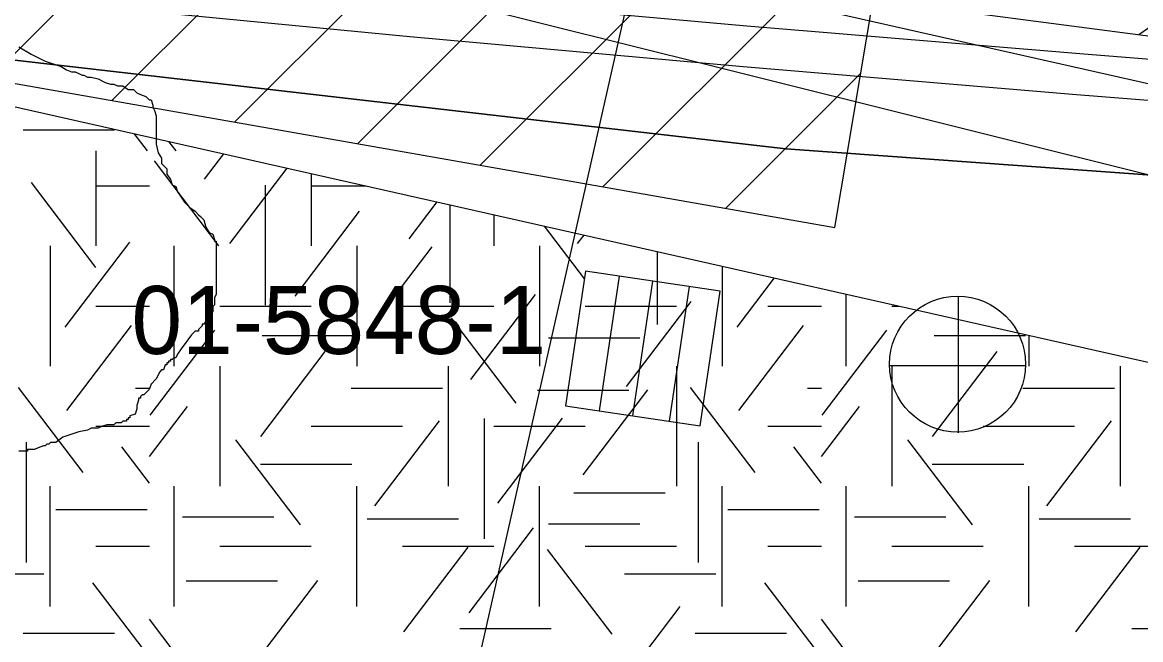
# Model space of a CAD drawing. Extents: x 419101 to 420177, y 4451541 to 4452254.
# Drawn here: x 419766.26 to 419782.7, y 4451883.53 to 4451892.61 of the extents above; entities that cross this region are included whole.
import ezdxf

# ---------------------------------------------------------------- set-up
doc = ezdxf.new("R2010")
doc.units = 0
for name, color, linetype in [('2_KADASTRO', 7, 'Continuous'), ('3_HALİHAZIR', 7, 'Continuous'), ('Level 10', 7, 'Continuous'), ('Level 3', 7, 'Continuous'), ('Level 41', 7, 'Continuous'), ('Level 53', 7, 'Continuous'), ('Level 60', 7, 'Continuous'), ('Level 62', 7, 'Continuous')]:
    doc.layers.add(name, color=color, linetype=linetype)

msp = doc.modelspace()

# ---------------------------------------------------------------- linework, layer by layer
at = {"layer": '2_KADASTRO'}
msp.add_lwpolyline([(419759.111, 4451874.282), (419762.553, 4451893.022), (419762.975, 4451895.317), (419776.403, 4451891.967), (419783.47, 4451890.204), (419784.306, 4451886.857), (419782.476, 4451874.932), (419781.586, 4451875.093), (419777.895, 4451875.763), (419773.151, 4451876.624), (419772.058, 4451871.72), (419771.471, 4451871.836), (419759.378, 4451874.229)], close=True, dxfattribs=at)
at = {"layer": '3_HALİHAZIR'}
for p, q in [((419765.768, 4451891.775), (419774.365, 4451900.371)), ((419767.572, 4451891.457), (419776.486, 4451900.371)), ((419769.376, 4451891.14), (419778.607, 4451900.371)), ((419771.18, 4451890.822), (419779.867, 4451899.51)), ((419772.984, 4451890.505), (419779.438, 4451896.959)), ((419774.788, 4451890.188), (419779.01, 4451894.409)), ((419776.592, 4451889.87), (419778.581, 4451891.859)), ((419774.533, 4451888.945), (419774.24, 4451886.967)), ((419774.533, 4451888.945), (419774.24, 4451886.967)), ((419776.512, 4451888.652), (419774.533, 4451888.945)), ((419776.512, 4451888.652), (419774.533, 4451888.945)), ((419774.74, 4451886.893), (419775.033, 4451888.871)), ((419775.23, 4451886.82), (419775.523, 4451888.799)), ((419775.771, 4451886.74), (419776.064, 4451888.719)), ((419776.219, 4451886.674), (419776.512, 4451888.652)), ((419776.219, 4451886.674), (419776.512, 4451888.652)), ((419780.02, 4451886.571), (419780.02, 4451888.571)), ((419779, 4451887.561), (419781, 4451887.561)), ((419774.24, 4451886.967), (419776.219, 4451886.674)), ((419774.24, 4451886.967), (419776.219, 4451886.674))]:
    msp.add_line(p, q, dxfattribs=at)
msp.add_lwpolyline([(419736.608, 4451914.672), (419733.542, 4451897.445), (419778.199, 4451889.587), (419781.073, 4451906.683)], close=True, dxfattribs=at)
msp.add_circle((419780.005, 4451887.579), 1, dxfattribs=at)
at = {"layer": 'Level 10'}
msp.add_lwpolyline([(419822.258, 4451726.513), (419833.485, 4451749.755), (419825.109, 4451754.045), (419837.782, 4451781.64), (419829.05, 4451785.752), (419831.545, 4451792.367), (419821.03, 4451797.373), (419817.644, 4451790.221), (419809.089, 4451795.049), (419767.565, 4451777.886), (419755.344, 4451810.228), (419782.076, 4451819.704), (419780.107, 4451841.764), (419779.395, 4451861.43), (419768.523, 4451863.576), (419780.134, 4451914.941)], dxfattribs=at)
at = {"layer": 'Level 3'}
for points in [[(419766.202, 4451892.245), (419766.383, 4451892.141), (419766.591, 4451892.037), (419766.824, 4451891.959), (419766.902, 4451891.907), (419766.98, 4451891.881), (419767.032, 4451891.881), (419767.084, 4451891.855), (419767.135, 4451891.829), (419767.161, 4451891.829), (419767.213, 4451891.803), (419767.265, 4451891.803), (419767.369, 4451891.777), (419767.473, 4451891.725), (419767.55, 4451891.699), (419767.602, 4451891.699), (419767.654, 4451891.673), (419767.706, 4451891.673), (419767.732, 4451891.673), (419767.81, 4451891.622), (419767.888, 4451891.622), (419767.94, 4451891.57), (419767.991, 4451891.544), (419768.069, 4451891.518), (419768.121, 4451891.466), (419768.147, 4451891.466), (419768.173, 4451891.388), (419768.173, 4451891.362), (419768.199, 4451891.31), (419768.225, 4451891.232), (419768.225, 4451891.206), (419768.225, 4451891.128), (419768.225, 4451891.076), (419768.225, 4451890.998), (419768.225, 4451890.972), (419768.225, 4451890.894), (419768.225, 4451890.817), (419768.251, 4451890.687), (419768.303, 4451890.609), (419768.303, 4451890.531), (419768.381, 4451890.453), (419768.381, 4451890.375), (419768.432, 4451890.297), (419768.458, 4451890.219), (419768.51, 4451890.193), (419768.536, 4451890.115), (419768.588, 4451890.037), (419768.64, 4451889.96), (419768.718, 4451889.882), (419768.796, 4451889.83), (419768.847, 4451889.778), (419768.873, 4451889.752), (419768.925, 4451889.7), (419768.951, 4451889.596), (419769.003, 4451889.518), (419769.055, 4451889.492), (419769.081, 4451889.414), (419769.081, 4451889.388), (419769.107, 4451889.388), (419769.107, 4451889.362), (419769.107, 4451889.336), (419769.107, 4451889.284), (419769.107, 4451889.181), (419769.107, 4451889.129), (419769.107, 4451889.051), (419769.107, 4451888.973), (419769.107, 4451888.895), (419769.107, 4451888.817), (419769.107, 4451888.739), (419769.107, 4451888.687), (419769.107, 4451888.609), (419769.081, 4451888.557), (419769.081, 4451888.453), (419769.055, 4451888.427), (419769.055, 4451888.35), (419769.029, 4451888.324), (419769.029, 4451888.298), (419768.977, 4451888.246), (419768.925, 4451888.168), (419768.899, 4451888.168), (419768.899, 4451888.142), (419768.873, 4451888.116), (419768.847, 4451888.09), (419768.847, 4451888.064), (419768.822, 4451888.064), (419768.796, 4451888.064)], [(419768.796, 4451888.064), (419768.744, 4451888.012), (419768.588, 4451887.804), (419768.536, 4451887.726), (419768.51, 4451887.674), (419768.484, 4451887.674), (419768.458, 4451887.648), (419768.432, 4451887.648), (419768.432, 4451887.622), (419768.406, 4451887.622), (419768.406, 4451887.596), (419768.381, 4451887.596), (419768.381, 4451887.57), (419768.355, 4451887.57), (419768.329, 4451887.493), (419768.303, 4451887.493), (419768.277, 4451887.467), (419768.225, 4451887.363), (419768.147, 4451887.285), (419768.121, 4451887.207), (419768.043, 4451887.129), (419768.017, 4451887.129), (419767.991, 4451887.103), (419767.991, 4451887.077), (419767.965, 4451887.077), (419767.965, 4451887.051), (419767.94, 4451886.973), (419767.94, 4451886.921), (419767.914, 4451886.843), (419767.836, 4451886.817), (419767.836, 4451886.791), (419767.81, 4451886.791), (419767.81, 4451886.765), (419767.784, 4451886.765), (419767.784, 4451886.739), (419767.758, 4451886.739), (419767.732, 4451886.739), (419767.706, 4451886.714), (419767.68, 4451886.714), (419767.654, 4451886.714), (419767.628, 4451886.714), (419767.602, 4451886.688), (419767.576, 4451886.688), (419767.55, 4451886.688), (419767.524, 4451886.688), (419767.499, 4451886.688), (419767.421, 4451886.662), (419767.369, 4451886.636), (419767.291, 4451886.636), (419767.265, 4451886.636), (419767.213, 4451886.61), (419767.084, 4451886.584), (419766.85, 4451886.506), (419766.746, 4451886.428), (419766.668, 4451886.428), (419766.643, 4451886.402), (419766.617, 4451886.402), (419766.591, 4451886.376), (419766.565, 4451886.376), (419766.487, 4451886.35), (419766.435, 4451886.324), (419766.409, 4451886.324), (419766.383, 4451886.324), (419766.357, 4451886.324), (419766.331, 4451886.324), (419766.331, 4451886.298), (419766.305, 4451886.298), (419766.279, 4451886.298), (419766.202, 4451886.298)]]:
    msp.add_lwpolyline(points, dxfattribs=at)
at = {"layer": 'Level 41'}
for p, q in [((419766.268, 4451891.028), (419767.611, 4451891.028)), ((419768.095, 4451890.716), (419767.901, 4451890.971)), ((419768.518, 4451890.716), (419768.411, 4451890.856)), ((419767.336, 4451890.716), (419767.336, 4451889.318)), ((419767.336, 4451890.716), (419767.336, 4451889.318)), ((419769.145, 4451889.318), (419768.196, 4451890.568)), ((419768.934, 4451890.299), (419769.219, 4451890.674)), ((419769.305, 4451889.353), (419770.149, 4451890.464)), ((419770.5, 4451890.385), (419770.5, 4451889.318)), ((419767.337, 4451889.002), (419766.388, 4451890.251)), ((419767.336, 4451890.202), (419768.124, 4451890.202)), ((419769.825, 4451890.214), (419769.825, 4451888.447)), ((419770.5, 4451890.202), (419771.31, 4451890.202)), ((419771.942, 4451889.422), (419772.355, 4451889.966)), ((419772.542, 4451889.924), (419772.542, 4451888.482)), ((419770.265, 4451888.581), (419771.214, 4451889.831)), ((419773.186, 4451889.779), (419773.186, 4451889.318)), ((419774.526, 4451888.827), (419773.931, 4451889.61)), ((419766.885, 4451888.125), (419767.834, 4451889.375)), ((419774.419, 4451889.353), (419774.514, 4451889.479)), ((419766.665, 4451889.318), (419766.665, 4451887.551)), ((419766.665, 4451889.318), (419766.665, 4451887.551)), ((419768.486, 4451887.551), (419768.486, 4451889.318)), ((419771.172, 4451889.318), (419771.172, 4451887.551)), ((419771.331, 4451888.056), (419772.28, 4451889.306)), ((419773.858, 4451889.318), (419773.858, 4451887.551)), ((419775.59, 4451889.236), (419775.59, 4451888.161)), ((419776.544, 4451889.021), (419776.544, 4451887.551)), ((419776.544, 4451889.021), (419776.544, 4451887.551)), ((419776.764, 4451888.125), (419777.312, 4451888.847)), ((419772.848, 4451887.355), (419773.799, 4451888.604)), ((419778.365, 4451887.551), (419778.365, 4451888.61)), ((419767.336, 4451888.434), (419768.124, 4451888.434)), ((419769.157, 4451888.434), (419770.5, 4451888.434)), ((419771.843, 4451888.434), (419773.186, 4451888.434)), ((419774.529, 4451888.434), (419775.872, 4451888.434)), ((419775.139, 4451887.25), (419776.088, 4451888.5)), ((419777.215, 4451888.434), (419778.003, 4451888.434)), ((419779.036, 4451888.434), (419779.143, 4451888.434)), ((419773.514, 4451887.005), (419772.564, 4451888.254)), ((419766.911, 4451886.899), (419767.861, 4451888.148)), ((419768.134, 4451886.83), (419769.083, 4451888.079)), ((419776.79, 4451886.899), (419777.74, 4451888.148)), ((419778.013, 4451886.83), (419778.962, 4451888.079)), ((419769.781, 4451888), (419771.124, 4451888)), ((419773.989, 4451887.964), (419775.332, 4451887.964)), ((419779.66, 4451888), (419781.003, 4451888)), ((419781.051, 4451888.003), (419781.051, 4451887.551)), ((419769.759, 4451886.513), (419770.708, 4451887.763)), ((419779.638, 4451886.513), (419780.587, 4451887.763)), ((419769.157, 4451887.551), (419769.157, 4451885.784)), ((419772.515, 4451887.551), (419772.515, 4451885.784)), ((419775.872, 4451887.551), (419775.872, 4451885.784)), ((419779.036, 4451887.551), (419779.036, 4451885.784)), ((419782.394, 4451887.551), (419782.394, 4451885.784)), ((419767.15, 4451885.987), (419766.201, 4451887.236)), ((419767.92, 4451887.227), (419768.124, 4451887.227)), ((419771.087, 4451887.227), (419772.43, 4451887.227)), ((419777.029, 4451885.987), (419776.08, 4451887.236)), ((419777.799, 4451887.227), (419778.003, 4451887.227)), ((419780.966, 4451887.227), (419782.309, 4451887.227)), ((419773.829, 4451887.194), (419775.172, 4451887.194)), ((419774.499, 4451885.953), (419775.449, 4451887.203)), ((419768.124, 4451886.221), (419768.683, 4451886.957)), ((419778.003, 4451886.221), (419778.562, 4451886.957)), ((419771.436, 4451885.497), (419772.386, 4451886.747)), ((419773.047, 4451886.779), (419773.047, 4451885.011)), ((419773.247, 4451885.533), (419774.196, 4451886.782)), ((419781.315, 4451885.497), (419782.265, 4451886.747)), ((419767.336, 4451886.667), (419768.124, 4451886.667)), ((419770.5, 4451886.667), (419771.843, 4451886.667)), ((419773.186, 4451886.667), (419774.529, 4451886.667)), ((419777.215, 4451886.667), (419778.003, 4451886.667)), ((419780.379, 4451886.667), (419781.722, 4451886.667)), ((419766.311, 4451886.429), (419766.311, 4451884.661)), ((419770.344, 4451885.216), (419769.395, 4451886.466)), ((419776.19, 4451886.429), (419776.19, 4451884.661)), ((419780.223, 4451885.216), (419779.274, 4451886.466)), ((419768.124, 4451885.827), (419767.718, 4451886.361)), ((419778.003, 4451885.827), (419777.597, 4451886.361)), ((419769.754, 4451886.107), (419771.097, 4451886.107)), ((419779.633, 4451886.107), (419780.976, 4451886.107)), ((419766.665, 4451884.016), (419766.665, 4451885.784)), ((419768.486, 4451884.016), (419768.486, 4451885.784)), ((419771.172, 4451884.016), (419771.172, 4451885.784)), ((419773.858, 4451884.016), (419773.858, 4451885.784)), ((419776.544, 4451884.016), (419776.544, 4451885.784)), ((419778.365, 4451884.016), (419778.365, 4451885.784)), ((419781.051, 4451884.016), (419781.051, 4451885.784)), ((419774.363, 4451885.686), (419775.706, 4451885.686)), ((419766.747, 4451885.441), (419768.09, 4451885.441)), ((419776.626, 4451885.441), (419777.969, 4451885.441)), ((419768.609, 4451885.335), (419769.952, 4451885.335)), ((419771.326, 4451885.301), (419772.669, 4451885.301)), ((419778.488, 4451885.335), (419779.831, 4451885.335)), ((419781.205, 4451885.301), (419782.548, 4451885.301)), ((419772.822, 4451883.919), (419773.771, 4451885.169)), ((419773.989, 4451885.23), (419775.332, 4451885.23)), ((419767.336, 4451884.9), (419768.124, 4451884.9)), ((419769.157, 4451884.9), (419770.5, 4451884.9)), ((419771.843, 4451884.9), (419773.186, 4451884.9)), ((419771.862, 4451883.64), (419772.811, 4451884.889)), ((419774.925, 4451883.605), (419773.975, 4451884.854)), ((419774.529, 4451884.9), (419775.872, 4451884.9)), ((419777.215, 4451884.9), (419778.003, 4451884.9)), ((419779.036, 4451884.9), (419780.379, 4451884.9)), ((419781.722, 4451884.9), (419783.065, 4451884.9)), ((419781.741, 4451883.64), (419782.69, 4451884.889)), ((419765.229, 4451884.493), (419766.572, 4451884.493)), ((419775.108, 4451884.493), (419776.451, 4451884.493)), ((419768.095, 4451883.307), (419767.293, 4451884.363)), ((419768.663, 4451884.389), (419770.005, 4451884.389)), ((419769.771, 4451883.307), (419770.6, 4451884.398)), ((419777.974, 4451883.307), (419777.172, 4451884.363)), ((419778.542, 4451884.389), (419779.884, 4451884.389)), ((419779.65, 4451883.307), (419780.479, 4451884.398)), ((419775.391, 4451883.307), (419775.928, 4451884.013)), ((419768.518, 4451883.307), (419768.124, 4451883.825)), ((419778.397, 4451883.307), (419778.003, 4451883.825)), ((419766.268, 4451883.619), (419767.611, 4451883.619)), ((419772.685, 4451883.688), (419774.028, 4451883.688)), ((419776.147, 4451883.619), (419777.49, 4451883.619)), ((419782.564, 4451883.688), (419783.907, 4451883.688))]:
    msp.add_line(p, q, dxfattribs=at)
at = {"layer": 'Level 53'}
msp.add_line((419782.67, 4451892.429), (419785.565, 4451894.456), dxfattribs=at)
for points in [[(419747.403, 4451914.173), (419747.403, 4451913.294), (419746.354, 4451911.616), (419629.899, 4451931.549), (419631.158, 4451934.697), (419612.273, 4451938.054), (419609.335, 4451921.268), (419628.22, 4451917.281), (419629.059, 4451921.058), (419684.454, 4451910.357), (419745.305, 4451899.865), (419745.095, 4451897.347), (419785.173, 4451892.101), (419787.481, 4451905.95), (419788.11, 4451908.258), (419757.7, 4451913.118)], [(419772.014, 4451892.998), (419776.904, 4451892.558), (419781.804, 4451892.148), (419786.694, 4451891.758), (419791.984, 4451891.348), (419798.514, 4451890.848)], [(419767.424, 4451892.838), (419771.954, 4451892.398), (419776.854, 4451891.958), (419781.754, 4451891.548), (419786.644, 4451891.158), (419791.934, 4451890.748), (419798.174, 4451890.268)]]:
    msp.add_lwpolyline(points, dxfattribs=at)
at = {"layer": 'Level 60'}
for points in [[(419747.619, 4451894.179), (419777.479, 4451890.747), (419822.808, 4451887.463), (419831.419, 4451882.167), (419856.767, 4451875.377), (419862.954, 4451873.362), (419890.354, 4451866.572), (419900.493, 4451864.781), (419907.054, 4451862.02), (419920.212, 4451858.364), (419929.978, 4451854.558), (419941.982, 4451851.35), (419950.743, 4451849.11), (419963.939, 4451846.872), (419966.183, 4451846.643), (419958.918, 4451872.069), (419958.842, 4451895.451)], [(419977.806, 4451845.454), (419963.939, 4451846.872), (419950.743, 4451849.11), (419941.982, 4451851.35), (419929.978, 4451854.558), (419920.212, 4451858.364), (419907.054, 4451862.02), (419900.493, 4451864.781), (419890.354, 4451866.572), (419862.954, 4451873.362), (419856.767, 4451875.377), (419831.419, 4451882.167), (419822.808, 4451887.463), (419777.479, 4451890.747), (419747.619, 4451894.179)]]:
    msp.add_lwpolyline(points, dxfattribs=at)
at = {"layer": 'Level 62'}
for p, q in [((419754.268, 4451898.15), (419819.001, 4451883.539)), ((419752.714, 4451894.399), (419819.494, 4451879.327))]:
    msp.add_line(p, q, dxfattribs=at)

# ---------------------------------------------------------------- texts
at = {"layer": '2_KADASTRO'}
msp.add_text('01-5848-1', height=1, dxfattribs=at).set_placement((419767.86, 4451887.729))

doc.saveas('drawing.dxf')
